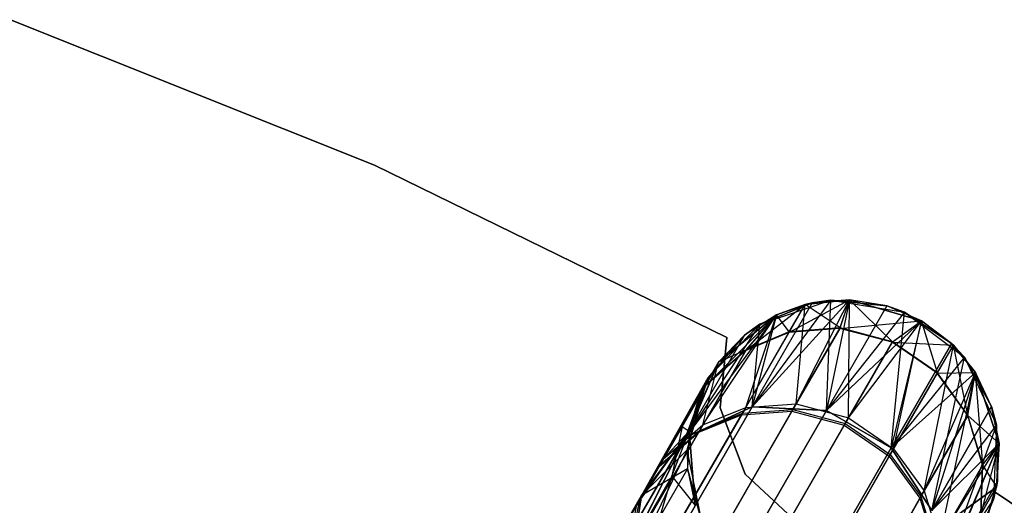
# Model space of a CAD drawing. Extents: x 0.3 to 7.1, y -3.38 to 3.38.
# Tile 572 of 604: x 4.82 to 5.45, y 2.83 to 3.14. Entities that reach past the tile are written whole.
import ezdxf

# ---------------------------------------------------------------- set-up
doc = ezdxf.new("R2010")
doc.units = 0
doc.header["$LTSCALE"] = 2.54
doc.layers.get('0').update_dxf_attribs({"linetype": 'CONTINUOUS'})

# ---------------------------------------------------------------- blocks, each defined once
blk = doc.blocks.new('SINGLES_AVVSTL_STL')
at = {"color": 0}
for p, q in [((5.04634, 3.04406, 1.7), (4.81336, 3.13705, 1.7)), ((4.81336, 3.13705, 1.9), (5.04634, 3.04406, 1.9)), ((4.81336, 3.13705, 1.9), (5.04634, 3.04406, 1.9)), ((5.04634, 3.04406, 1.7), (4.81336, 3.13705, 1.7)), ((5.27166, 2.93379, 1.7), (5.04634, 3.04406, 1.7)), ((5.04634, 3.04406, 1.7), (5.04634, 3.04406, 1.9)), ((5.04634, 3.04406, 1.9), (5.27166, 2.93379, 1.9)), ((5.04634, 3.04406, 1.7), (5.04634, 3.04406, 1.9)), ((5.04634, 3.04406, 1.9), (5.27166, 2.93379, 1.9)), ((5.27166, 2.93379, 1.7), (5.04634, 3.04406, 1.7)), ((5.28382, 2.88906, 52.55134), (5.3218, 2.95484, 51.88278)), ((5.28382, 2.88906, 52.55134), (5.3218, 2.95484, 51.88278)), ((5.28394, 2.92553, 57.22174), (5.3218, 2.95484, 57.56742)), ((5.28394, 2.92553, 57.22174), (5.3218, 2.95484, 57.56742)), ((5.35033, 2.9578, 23.18265), (5.28797, 2.88948, 22.50739)), ((5.35033, 2.9578, 23.18265), (5.28797, 2.88948, 22.50739)), ((5.33825, 2.95756, 17.50622), (5.28797, 2.88948, 18.18148)), ((5.33825, 2.95756, 17.50622), (5.28797, 2.88948, 18.18148)), ((5.3263, 2.95586, 17.50622), (5.28797, 2.88948, 18.18148)), ((5.3263, 2.95586, 17.50622), (5.28797, 2.88948, 18.18148)), ((5.3263, 2.95586, 23.18265), (5.28797, 2.88948, 22.50739)), ((5.3263, 2.95586, 23.18265), (5.28797, 2.88948, 22.50739)), ((5.29285, 2.9424, 1.70622), (5.33825, 2.95756, 1.70622)), ((5.29285, 2.9424, 1.70622), (5.33825, 2.95756, 1.70622)), ((5.3263, 2.95586, 17.50622), (5.29285, 2.9424, 17.50622)), ((5.29285, 2.9424, 1.70622), (5.3263, 2.95586, 17.50622)), ((5.3263, 2.95586, 17.50622), (5.29285, 2.9424, 17.50622)), ((5.29285, 2.9424, 1.70622), (5.3263, 2.95586, 17.50622)), ((5.3263, 2.95586, 23.18265), (5.30343, 2.94823, 51.88278)), ((5.3263, 2.95586, 23.18265), (5.30343, 2.94823, 51.88278)), ((5.3263, 2.95586, 23.18265), (5.30343, 2.94823, 23.18265)), ((5.3263, 2.95586, 23.18265), (5.30343, 2.94823, 23.18265)), ((5.30343, 2.94823, 51.88278), (5.3218, 2.95484, 51.88278)), ((5.30343, 2.94823, 51.88278), (5.3218, 2.95484, 51.88278)), ((5.3218, 2.95484, 58.76742), (5.30343, 2.94823, 58.76742)), ((5.3218, 2.95484, 57.56742), (5.30343, 2.94823, 57.56742)), ((5.3218, 2.95484, 58.76742), (5.30343, 2.94823, 58.76742)), ((5.3218, 2.95484, 57.56742), (5.30343, 2.94823, 57.56742)), ((5.31151, 2.93701, 57.21897), (5.35033, 2.9578, 57.56742)), ((5.31151, 2.93701, 57.21897), (5.35033, 2.9578, 57.56742)), ((5.31151, 2.93701, 57.21897), (5.3218, 2.95484, 57.56742)), ((5.31151, 2.93701, 57.21897), (5.3218, 2.95484, 57.56742)), ((5.31167, 2.9373, 59.11307), (5.3218, 2.95484, 58.76742)), ((5.31167, 2.9373, 59.11307), (5.3218, 2.95484, 58.76742)), ((5.31618, 2.89137, 52.55548), (5.35033, 2.9578, 51.88278)), ((5.31618, 2.89137, 52.55548), (5.35033, 2.9578, 51.88278)), ((5.31618, 2.89137, 52.55548), (5.3218, 2.95484, 51.88278)), ((5.31618, 2.89137, 52.55548), (5.3218, 2.95484, 51.88278)), ((5.35033, 2.9578, 23.18265), (5.3218, 2.95484, 51.88278)), ((5.3218, 2.95484, 51.88278), (5.35033, 2.9578, 51.88278)), ((5.35033, 2.9578, 23.18265), (5.3218, 2.95484, 51.88278)), ((5.3218, 2.95484, 51.88278), (5.35033, 2.9578, 51.88278)), ((5.35033, 2.9578, 58.76742), (5.3218, 2.95484, 58.76742)), ((5.35033, 2.9578, 57.56742), (5.3218, 2.95484, 57.56742)), ((5.35033, 2.9578, 58.76742), (5.3218, 2.95484, 58.76742)), ((5.35033, 2.9578, 57.56742), (5.3218, 2.95484, 57.56742)), ((5.3263, 2.95586, 23.18265), (5.3218, 2.95484, 51.88278)), ((5.3263, 2.95586, 23.18265), (5.3218, 2.95484, 51.88278)), ((5.3442, 2.93991, 59.11521), (5.3218, 2.95484, 58.76742)), ((5.3442, 2.93991, 59.11521), (5.3218, 2.95484, 58.76742)), ((5.3218, 2.95484, 57.56742), (5.3218, 2.95484, 58.76742)), ((5.3218, 2.95484, 57.56742), (5.3218, 2.95484, 58.76742)), ((5.35033, 2.9578, 23.18265), (5.3263, 2.95586, 23.18265)), ((5.35033, 2.9578, 23.18265), (5.3263, 2.95586, 23.18265)), ((5.33825, 2.95756, 17.50622), (5.3263, 2.95586, 17.50622)), ((5.3263, 2.95586, 17.50622), (5.33825, 2.95756, 1.70622)), ((5.3263, 2.95586, 17.50622), (5.33825, 2.95756, 1.70622)), ((5.33825, 2.95756, 17.50622), (5.3263, 2.95586, 17.50622)), ((5.35033, 2.9578, 23.18265), (5.33551, 2.88706, 22.5024)), ((5.35033, 2.9578, 23.18265), (5.33551, 2.88706, 22.5024)), ((5.33551, 2.88706, 18.18647), (5.33825, 2.95756, 17.50622)), ((5.33551, 2.88706, 18.18647), (5.33825, 2.95756, 17.50622)), ((5.33825, 2.95756, 1.70622), (5.38549, 2.94988, 1.70622)), ((5.37412, 2.95394, 17.50622), (5.33825, 2.95756, 17.50622)), ((5.33825, 2.95756, 1.70622), (5.37412, 2.95394, 17.50622)), ((5.33825, 2.95756, 1.70622), (5.38549, 2.94988, 1.70622)), ((5.33825, 2.95756, 17.50622), (5.33825, 2.95756, 1.70622)), ((5.33825, 2.95756, 17.50622), (5.33825, 2.95756, 1.70622)), ((5.37412, 2.95394, 17.50622), (5.33825, 2.95756, 17.50622)), ((5.33825, 2.95756, 1.70622), (5.37412, 2.95394, 17.50622)), ((5.34404, 2.93962, 57.21682), (5.35033, 2.9578, 57.56742)), ((5.34404, 2.93962, 57.21682), (5.35033, 2.9578, 57.56742)), ((5.3442, 2.93991, 59.11521), (5.35033, 2.9578, 58.76742)), ((5.3442, 2.93991, 59.11521), (5.35033, 2.9578, 58.76742)), ((5.34963, 2.88241, 52.55752), (5.35033, 2.9578, 51.88278)), ((5.34963, 2.88241, 52.55752), (5.35033, 2.9578, 51.88278)), ((5.35033, 2.9578, 51.88278), (5.35033, 2.9578, 23.18265)), ((5.3963, 2.94449, 23.18265), (5.35033, 2.9578, 51.88278)), ((5.35033, 2.9578, 51.88278), (5.3963, 2.94449, 51.88278)), ((5.3963, 2.94449, 23.18265), (5.35033, 2.9578, 51.88278)), ((5.37412, 2.95394, 23.18265), (5.35033, 2.9578, 51.88278)), ((5.37412, 2.95394, 23.18265), (5.35033, 2.9578, 51.88278)), ((5.37412, 2.95394, 23.18265), (5.35033, 2.9578, 23.18265)), ((5.35033, 2.9578, 51.88278), (5.35033, 2.9578, 23.18265)), ((5.37412, 2.95394, 23.18265), (5.35033, 2.9578, 23.18265)), ((5.35033, 2.9578, 51.88278), (5.3963, 2.94449, 51.88278)), ((5.37774, 2.93109, 59.11627), (5.35033, 2.9578, 58.76742)), ((5.37774, 2.93109, 59.11627), (5.35033, 2.9578, 58.76742)), ((5.3963, 2.94449, 58.76742), (5.35033, 2.9578, 58.76742)), ((5.3963, 2.94449, 58.76742), (5.35033, 2.9578, 58.76742)), ((5.3963, 2.94449, 57.56742), (5.35033, 2.9578, 57.56742)), ((5.35033, 2.9578, 57.56742), (5.35033, 2.9578, 58.76742)), ((5.35033, 2.9578, 57.56742), (5.35033, 2.9578, 58.76742)), ((5.3963, 2.94449, 57.56742), (5.35033, 2.9578, 57.56742)), ((5.30343, 2.94823, 23.18265), (5.24523, 2.86983, 22.51622)), ((5.30343, 2.94823, 23.18265), (5.24523, 2.86983, 22.51622)), ((5.25648, 2.87796, 52.54603), (5.30343, 2.94823, 51.88278)), ((5.25648, 2.87796, 52.54603), (5.30343, 2.94823, 51.88278)), ((5.25824, 2.90303, 57.22551), (5.30343, 2.94823, 57.56742)), ((5.25824, 2.90303, 57.22551), (5.30343, 2.94823, 57.56742)), ((5.30343, 2.94823, 23.18265), (5.26635, 2.91796, 51.88278)), ((5.26635, 2.91796, 51.88278), (5.30343, 2.94823, 51.88278)), ((5.30343, 2.94823, 23.18265), (5.26635, 2.91796, 51.88278)), ((5.26635, 2.91796, 51.88278), (5.30343, 2.94823, 51.88278)), ((5.30343, 2.94823, 58.76742), (5.26635, 2.91796, 58.76742)), ((5.30343, 2.94823, 57.56742), (5.26635, 2.91796, 57.56742)), ((5.30343, 2.94823, 58.76742), (5.26635, 2.91796, 58.76742)), ((5.30343, 2.94823, 57.56742), (5.26635, 2.91796, 57.56742)), ((5.30343, 2.94823, 23.18265), (5.28305, 2.93534, 23.18265)), ((5.30343, 2.94823, 23.18265), (5.28305, 2.93534, 23.18265)), ((5.28382, 2.88906, 52.55134), (5.30343, 2.94823, 51.88278)), ((5.28382, 2.88906, 52.55134), (5.30343, 2.94823, 51.88278)), ((5.28394, 2.92553, 57.22174), (5.30343, 2.94823, 57.56742)), ((5.28394, 2.92553, 57.22174), (5.30343, 2.94823, 57.56742)), ((5.28411, 2.92581, 59.11033), (5.30343, 2.94823, 58.76742)), ((5.28411, 2.92581, 59.11033), (5.30343, 2.94823, 58.76742)), ((5.30343, 2.94823, 23.18265), (5.28797, 2.88948, 22.50739)), ((5.30343, 2.94823, 23.18265), (5.28797, 2.88948, 22.50739)), ((5.30343, 2.94823, 23.18265), (5.30343, 2.94823, 51.88278)), ((5.30343, 2.94823, 23.18265), (5.30343, 2.94823, 51.88278)), ((5.31167, 2.9373, 59.11307), (5.30343, 2.94823, 58.76742)), ((5.31167, 2.9373, 59.11307), (5.30343, 2.94823, 58.76742)), ((5.30343, 2.94823, 57.56742), (5.30343, 2.94823, 58.76742)), ((5.30343, 2.94823, 57.56742), (5.30343, 2.94823, 58.76742)), ((5.37412, 2.95394, 17.50622), (5.33551, 2.88706, 18.18647)), ((5.37412, 2.95394, 17.50622), (5.33551, 2.88706, 18.18647)), ((5.37412, 2.95394, 23.18265), (5.33551, 2.88706, 22.5024)), ((5.37412, 2.95394, 23.18265), (5.33551, 2.88706, 22.5024)), ((5.38549, 2.94988, 17.50622), (5.33551, 2.88706, 18.18647)), ((5.38549, 2.94988, 17.50622), (5.33551, 2.88706, 18.18647)), ((5.38549, 2.94988, 17.50622), (5.37412, 2.95394, 17.50622)), ((5.37412, 2.95394, 17.50622), (5.38549, 2.94988, 1.70622)), ((5.37412, 2.95394, 17.50622), (5.38549, 2.94988, 1.70622)), ((5.38549, 2.94988, 17.50622), (5.37412, 2.95394, 17.50622)), ((5.3963, 2.94449, 23.18265), (5.37412, 2.95394, 23.18265)), ((5.3963, 2.94449, 23.18265), (5.37412, 2.95394, 23.18265)), ((5.37696, 2.86313, 18.18647), (5.38549, 2.94988, 17.50622)), ((5.37696, 2.86313, 18.18647), (5.38549, 2.94988, 17.50622)), ((5.38549, 2.94988, 1.70622), (5.42376, 2.92113, 1.70622)), ((5.41557, 2.93, 17.50622), (5.38549, 2.94988, 17.50622)), ((5.38549, 2.94988, 1.70622), (5.41557, 2.93, 17.50622)), ((5.38549, 2.94988, 1.70622), (5.42376, 2.92113, 1.70622)), ((5.38549, 2.94988, 17.50622), (5.38549, 2.94988, 1.70622)), ((5.38549, 2.94988, 17.50622), (5.38549, 2.94988, 1.70622)), ((5.41557, 2.93, 17.50622), (5.38549, 2.94988, 17.50622)), ((5.38549, 2.94988, 1.70622), (5.41557, 2.93, 17.50622)), ((5.29285, 2.9424, 17.50622), (5.24523, 2.86983, 18.17265)), ((5.29285, 2.9424, 17.50622), (5.24523, 2.86983, 18.17265)), ((5.2597, 2.90788, 1.70622), (5.29285, 2.9424, 1.70622)), ((5.2597, 2.90788, 1.70622), (5.29285, 2.9424, 1.70622)), ((5.29285, 2.9424, 17.50622), (5.28305, 2.93534, 17.50622)), ((5.28305, 2.93534, 17.50622), (5.29285, 2.9424, 1.70622)), ((5.28305, 2.93534, 17.50622), (5.29285, 2.9424, 1.70622)), ((5.29285, 2.9424, 17.50622), (5.28305, 2.93534, 17.50622)), ((5.28797, 2.88948, 18.18148), (5.29285, 2.9424, 17.50622)), ((5.28797, 2.88948, 18.18148), (5.29285, 2.9424, 17.50622)), ((5.29285, 2.9424, 17.50622), (5.29285, 2.9424, 1.70622)), ((5.29285, 2.9424, 17.50622), (5.29285, 2.9424, 1.70622)), ((5.3963, 2.94449, 23.18265), (5.33551, 2.88706, 22.5024)), ((5.3963, 2.94449, 23.18265), (5.33551, 2.88706, 22.5024)), ((5.34404, 2.93962, 57.21682), (5.3963, 2.94449, 57.56742)), ((5.34404, 2.93962, 57.21682), (5.3963, 2.94449, 57.56742)), ((5.34963, 2.88241, 52.55752), (5.3963, 2.94449, 51.88278)), ((5.34963, 2.88241, 52.55752), (5.3963, 2.94449, 51.88278)), ((5.3963, 2.94449, 23.18265), (5.37696, 2.86313, 22.5024)), ((5.3963, 2.94449, 23.18265), (5.37696, 2.86313, 22.5024)), ((5.37757, 2.93081, 57.21575), (5.3963, 2.94449, 57.56742)), ((5.37757, 2.93081, 57.21575), (5.3963, 2.94449, 57.56742)), ((5.37774, 2.93109, 59.11627), (5.3963, 2.94449, 58.76742)), ((5.37774, 2.93109, 59.11627), (5.3963, 2.94449, 58.76742)), ((5.37842, 2.86257, 52.55688), (5.3963, 2.94449, 51.88278)), ((5.37842, 2.86257, 52.55688), (5.3963, 2.94449, 51.88278)), ((5.41557, 2.93, 23.18265), (5.3963, 2.94449, 51.88278)), ((5.3963, 2.94449, 51.88278), (5.41671, 2.92889, 51.88278)), ((5.41557, 2.93, 23.18265), (5.3963, 2.94449, 51.88278)), ((5.41557, 2.93, 23.18265), (5.3963, 2.94449, 23.18265)), ((5.3963, 2.94449, 23.18265), (5.3963, 2.94449, 51.88278)), ((5.3963, 2.94449, 23.18265), (5.3963, 2.94449, 51.88278)), ((5.41557, 2.93, 23.18265), (5.3963, 2.94449, 23.18265)), ((5.3963, 2.94449, 51.88278), (5.41671, 2.92889, 51.88278)), ((5.4065, 2.91121, 59.11594), (5.3963, 2.94449, 58.76742)), ((5.4065, 2.91121, 59.11594), (5.3963, 2.94449, 58.76742)), ((5.41671, 2.92889, 58.76742), (5.3963, 2.94449, 58.76742)), ((5.3963, 2.94449, 57.56742), (5.3963, 2.94449, 58.76742)), ((5.41671, 2.92889, 57.56742), (5.3963, 2.94449, 57.56742)), ((5.3963, 2.94449, 57.56742), (5.3963, 2.94449, 58.76742)), ((5.41671, 2.92889, 58.76742), (5.3963, 2.94449, 58.76742)), ((5.41671, 2.92889, 57.56742), (5.3963, 2.94449, 57.56742)), ((5.31151, 2.93701, 57.21897), (5.28107, 2.8843, 56.87524)), ((5.31151, 2.93701, 57.21897), (5.28107, 2.8843, 56.87524)), ((5.28172, 2.88542, 59.4541), (5.31167, 2.9373, 59.11307)), ((5.28172, 2.88542, 59.4541), (5.31167, 2.9373, 59.11307)), ((5.31151, 2.93701, 57.21897), (5.28394, 2.92553, 57.22174)), ((5.31151, 2.93701, 57.21897), (5.28394, 2.92553, 57.22174)), ((5.31167, 2.9373, 59.11307), (5.28411, 2.92581, 59.11033)), ((5.31167, 2.9373, 59.11307), (5.28411, 2.92581, 59.11033)), ((5.34404, 2.93962, 57.21682), (5.31151, 2.93701, 57.21897)), ((5.34404, 2.93962, 57.21682), (5.31151, 2.93701, 57.21897)), ((5.3442, 2.93991, 59.11521), (5.31167, 2.9373, 59.11307)), ((5.3442, 2.93991, 59.11521), (5.31167, 2.9373, 59.11307)), ((5.34404, 2.93962, 57.21682), (5.31341, 2.88658, 56.87096)), ((5.34404, 2.93962, 57.21682), (5.31341, 2.88658, 56.87096)), ((5.31406, 2.88771, 59.45836), (5.3442, 2.93991, 59.11521)), ((5.31406, 2.88771, 59.45836), (5.3442, 2.93991, 59.11521)), ((5.37757, 2.93081, 57.21575), (5.34404, 2.93962, 57.21682)), ((5.37757, 2.93081, 57.21575), (5.34404, 2.93962, 57.21682)), ((5.37774, 2.93109, 59.11627), (5.3442, 2.93991, 59.11521)), ((5.37774, 2.93109, 59.11627), (5.3442, 2.93991, 59.11521)), ((5.28305, 2.93534, 17.50622), (5.24523, 2.86983, 18.17265)), ((5.28305, 2.93534, 17.50622), (5.24523, 2.86983, 18.17265)), ((5.28305, 2.93534, 23.18265), (5.24523, 2.86983, 22.51622)), ((5.28305, 2.93534, 23.18265), (5.24523, 2.86983, 22.51622)), ((5.28305, 2.93534, 17.50622), (5.2597, 2.90788, 17.50622)), ((5.28305, 2.93534, 17.50622), (5.2597, 2.90788, 17.50622)), ((5.28305, 2.93534, 17.50622), (5.2597, 2.90788, 1.70622)), ((5.28305, 2.93534, 17.50622), (5.2597, 2.90788, 1.70622)), ((5.28305, 2.93534, 23.18265), (5.26635, 2.91796, 51.88278)), ((5.28305, 2.93534, 23.18265), (5.26635, 2.91796, 51.88278)), ((5.28305, 2.93534, 23.18265), (5.26635, 2.91796, 23.18265)), ((5.28305, 2.93534, 23.18265), (5.26635, 2.91796, 23.18265)), ((5.26745, 2.88872, 1.9), (5.27166, 2.93379, 1.9)), ((5.27166, 2.93379, 1.7), (5.26745, 2.88872, 1.7)), ((5.27166, 2.93379, 1.7), (5.26745, 2.88872, 1.7)), ((5.26745, 2.88872, 1.9), (5.27166, 2.93379, 1.9)), ((5.27166, 2.93379, 1.9), (5.27166, 2.93379, 1.7)), ((5.27166, 2.93379, 1.9), (5.27166, 2.93379, 1.7)), ((5.37757, 2.93081, 57.21575), (5.34686, 2.8776, 56.86884)), ((5.37757, 2.93081, 57.21575), (5.34686, 2.8776, 56.86884)), ((5.34751, 2.87874, 59.46046), (5.37774, 2.93109, 59.11627)), ((5.34751, 2.87874, 59.46046), (5.37774, 2.93109, 59.11627)), ((5.41557, 2.93, 17.50622), (5.37696, 2.86313, 18.18647)), ((5.41557, 2.93, 17.50622), (5.37696, 2.86313, 18.18647)), ((5.41557, 2.93, 23.18265), (5.37696, 2.86313, 22.5024)), ((5.41557, 2.93, 23.18265), (5.37696, 2.86313, 22.5024)), ((5.40634, 2.91092, 57.21608), (5.37757, 2.93081, 57.21575)), ((5.37757, 2.93081, 57.21575), (5.41671, 2.92889, 57.56742)), ((5.37757, 2.93081, 57.21575), (5.41671, 2.92889, 57.56742)), ((5.40634, 2.91092, 57.21608), (5.37757, 2.93081, 57.21575)), ((5.4065, 2.91121, 59.11594), (5.37774, 2.93109, 59.11627)), ((5.4065, 2.91121, 59.11594), (5.37774, 2.93109, 59.11627)), ((5.42376, 2.92113, 17.50622), (5.41557, 2.93, 17.50622)), ((5.41557, 2.93, 17.50622), (5.42376, 2.92113, 1.70622)), ((5.41557, 2.93, 17.50622), (5.42376, 2.92113, 1.70622)), ((5.42376, 2.92113, 17.50622), (5.41557, 2.93, 17.50622)), ((5.43082, 2.91133, 23.18265), (5.41557, 2.93, 23.18265)), ((5.41557, 2.93, 23.18265), (5.41671, 2.92889, 51.88278)), ((5.41557, 2.93, 23.18265), (5.41671, 2.92889, 51.88278)), ((5.43082, 2.91133, 23.18265), (5.41557, 2.93, 23.18265)), ((5.28394, 2.92553, 57.22174), (5.25375, 2.87323, 56.88074)), ((5.28394, 2.92553, 57.22174), (5.25375, 2.87323, 56.88074)), ((5.25439, 2.87435, 59.44865), (5.28411, 2.92581, 59.11033)), ((5.25439, 2.87435, 59.44865), (5.28411, 2.92581, 59.11033)), ((5.28394, 2.92553, 57.22174), (5.25824, 2.90303, 57.22551)), ((5.28394, 2.92553, 57.22174), (5.25824, 2.90303, 57.22551)), ((5.28411, 2.92581, 59.11033), (5.25841, 2.90331, 59.10659)), ((5.28411, 2.92581, 59.11033), (5.25841, 2.90331, 59.10659)), ((5.28411, 2.92581, 59.11033), (5.26635, 2.91796, 58.76742)), ((5.28411, 2.92581, 59.11033), (5.26635, 2.91796, 58.76742)), ((5.37842, 2.86257, 52.55688), (5.41671, 2.92889, 51.88278)), ((5.37842, 2.86257, 52.55688), (5.41671, 2.92889, 51.88278)), ((5.39807, 2.83569, 52.55382), (5.41671, 2.92889, 51.88278)), ((5.39807, 2.83569, 52.55382), (5.41671, 2.92889, 51.88278)), ((5.40634, 2.91092, 57.21608), (5.41671, 2.92889, 57.56742)), ((5.40634, 2.91092, 57.21608), (5.41671, 2.92889, 57.56742)), ((5.4065, 2.91121, 59.11594), (5.41671, 2.92889, 58.76742)), ((5.4065, 2.91121, 59.11594), (5.41671, 2.92889, 58.76742)), ((5.43082, 2.91133, 23.18265), (5.41671, 2.92889, 51.88278)), ((5.41671, 2.92889, 51.88278), (5.43082, 2.91133, 51.88278)), ((5.43082, 2.91133, 23.18265), (5.41671, 2.92889, 51.88278)), ((5.41671, 2.92889, 51.88278), (5.43082, 2.91133, 51.88278)), ((5.42602, 2.88411, 59.11436), (5.41671, 2.92889, 58.76742)), ((5.42602, 2.88411, 59.11436), (5.41671, 2.92889, 58.76742)), ((5.43082, 2.91133, 58.76742), (5.41671, 2.92889, 58.76742)), ((5.43082, 2.91133, 57.56742), (5.41671, 2.92889, 57.56742)), ((5.41671, 2.92889, 57.56742), (5.41671, 2.92889, 58.76742)), ((5.43082, 2.91133, 58.76742), (5.41671, 2.92889, 58.76742)), ((5.41671, 2.92889, 57.56742), (5.41671, 2.92889, 58.76742)), ((5.43082, 2.91133, 57.56742), (5.41671, 2.92889, 57.56742)), ((5.26635, 2.91796, 23.18265), (5.21708, 2.83261, 22.52687)), ((5.26635, 2.91796, 23.18265), (5.21708, 2.83261, 22.52687)), ((5.23108, 2.85597, 52.53879), (5.26635, 2.91796, 51.88278)), ((5.23108, 2.85597, 52.53879), (5.26635, 2.91796, 51.88278)), ((5.24309, 2.87678, 57.22904), (5.26635, 2.91796, 57.56742)), ((5.24309, 2.87678, 57.22904), (5.26635, 2.91796, 57.56742)), ((5.26635, 2.91796, 23.18265), (5.24523, 2.86983, 22.51622)), ((5.26635, 2.91796, 23.18265), (5.24523, 2.86983, 22.51622)), ((5.26635, 2.91796, 23.18265), (5.24759, 2.87393, 51.88278)), ((5.24759, 2.87393, 51.88278), (5.26635, 2.91796, 51.88278)), ((5.26635, 2.91796, 23.18265), (5.24759, 2.87393, 51.88278)), ((5.24759, 2.87393, 51.88278), (5.26635, 2.91796, 51.88278)), ((5.26635, 2.91796, 58.76742), (5.24759, 2.87393, 58.76742)), ((5.26635, 2.91796, 57.56742), (5.24759, 2.87393, 57.56742)), ((5.26635, 2.91796, 58.76742), (5.24759, 2.87393, 58.76742)), ((5.26635, 2.91796, 57.56742), (5.24759, 2.87393, 57.56742)), ((5.25648, 2.87796, 52.54603), (5.26635, 2.91796, 51.88278)), ((5.25648, 2.87796, 52.54603), (5.26635, 2.91796, 51.88278)), ((5.25824, 2.90303, 57.22551), (5.26635, 2.91796, 57.56742)), ((5.25824, 2.90303, 57.22551), (5.26635, 2.91796, 57.56742)), ((5.25841, 2.90331, 59.10659), (5.26635, 2.91796, 58.76742)), ((5.25841, 2.90331, 59.10659), (5.26635, 2.91796, 58.76742)), ((5.26635, 2.91796, 23.18265), (5.26635, 2.91796, 51.88278)), ((5.26635, 2.91796, 23.18265), (5.26635, 2.91796, 51.88278)), ((5.26635, 2.91796, 57.56742), (5.26635, 2.91796, 58.76742)), ((5.26635, 2.91796, 57.56742), (5.26635, 2.91796, 58.76742)), ((5.42376, 2.92113, 17.50622), (5.37696, 2.86313, 18.18647)), ((5.42376, 2.92113, 17.50622), (5.37696, 2.86313, 18.18647)), ((5.40282, 2.82316, 18.18148), (5.42376, 2.92113, 17.50622)), ((5.40282, 2.82316, 18.18148), (5.42376, 2.92113, 17.50622)), ((5.42376, 2.92113, 1.70622), (5.44428, 2.87789, 1.70622)), ((5.44115, 2.88955, 17.50622), (5.42376, 2.92113, 17.50622)), ((5.42376, 2.92113, 1.70622), (5.44115, 2.88955, 17.50622)), ((5.42376, 2.92113, 1.70622), (5.44428, 2.87789, 1.70622)), ((5.42376, 2.92113, 17.50622), (5.42376, 2.92113, 1.70622)), ((5.42376, 2.92113, 17.50622), (5.42376, 2.92113, 1.70622)), ((5.44115, 2.88955, 17.50622), (5.42376, 2.92113, 17.50622)), ((5.42376, 2.92113, 1.70622), (5.44115, 2.88955, 17.50622)), ((5.40634, 2.91092, 57.21608), (5.37565, 2.85777, 56.8695)), ((5.40634, 2.91092, 57.21608), (5.37565, 2.85777, 56.8695)), ((5.3763, 2.8589, 59.4598), (5.4065, 2.91121, 59.11594)), ((5.3763, 2.8589, 59.4598), (5.4065, 2.91121, 59.11594)), ((5.43082, 2.91133, 23.18265), (5.37696, 2.86313, 22.5024)), ((5.43082, 2.91133, 23.18265), (5.37696, 2.86313, 22.5024)), ((5.39807, 2.83569, 52.55382), (5.43082, 2.91133, 51.88278)), ((5.39807, 2.83569, 52.55382), (5.43082, 2.91133, 51.88278)), ((5.43082, 2.91133, 23.18265), (5.40282, 2.82316, 22.50739)), ((5.43082, 2.91133, 23.18265), (5.40282, 2.82316, 22.50739)), ((5.40634, 2.91092, 57.21608), (5.43082, 2.91133, 57.56742)), ((5.40634, 2.91092, 57.21608), (5.43082, 2.91133, 57.56742)), ((5.42585, 2.88382, 57.21768), (5.40634, 2.91092, 57.21608)), ((5.42585, 2.88382, 57.21768), (5.40634, 2.91092, 57.21608)), ((5.42602, 2.88411, 59.11436), (5.4065, 2.91121, 59.11594)), ((5.42602, 2.88411, 59.11436), (5.4065, 2.91121, 59.11594)), ((5.40775, 2.80433, 52.54873), (5.43082, 2.91133, 51.88278)), ((5.40775, 2.80433, 52.54873), (5.43082, 2.91133, 51.88278)), ((5.42585, 2.88382, 57.21768), (5.43082, 2.91133, 57.56742)), ((5.42585, 2.88382, 57.21768), (5.43082, 2.91133, 57.56742)), ((5.42602, 2.88411, 59.11436), (5.43082, 2.91133, 58.76742)), ((5.42602, 2.88411, 59.11436), (5.43082, 2.91133, 58.76742)), ((5.44115, 2.88955, 23.18265), (5.43082, 2.91133, 51.88278)), ((5.43082, 2.91133, 51.88278), (5.44597, 2.86593, 51.88278)), ((5.44115, 2.88955, 23.18265), (5.43082, 2.91133, 51.88278)), ((5.44115, 2.88955, 23.18265), (5.43082, 2.91133, 23.18265)), ((5.43082, 2.91133, 23.18265), (5.43082, 2.91133, 51.88278)), ((5.43082, 2.91133, 23.18265), (5.43082, 2.91133, 51.88278)), ((5.44115, 2.88955, 23.18265), (5.43082, 2.91133, 23.18265)), ((5.43082, 2.91133, 51.88278), (5.44597, 2.86593, 51.88278)), ((5.43549, 2.85238, 59.11172), (5.43082, 2.91133, 58.76742)), ((5.43549, 2.85238, 59.11172), (5.43082, 2.91133, 58.76742)), ((5.44597, 2.86593, 58.76742), (5.43082, 2.91133, 58.76742)), ((5.44597, 2.86593, 57.56742), (5.43082, 2.91133, 57.56742)), ((5.43082, 2.91133, 57.56742), (5.43082, 2.91133, 58.76742)), ((5.44597, 2.86593, 58.76742), (5.43082, 2.91133, 58.76742)), ((5.43082, 2.91133, 57.56742), (5.43082, 2.91133, 58.76742)), ((5.44597, 2.86593, 57.56742), (5.43082, 2.91133, 57.56742)), ((5.2597, 2.90788, 17.50622), (5.21708, 2.83261, 18.162)), ((5.2597, 2.90788, 17.50622), (5.21708, 2.83261, 18.162)), ((5.24523, 2.86983, 18.17265), (5.2597, 2.90788, 17.50622)), ((5.24523, 2.86983, 18.17265), (5.2597, 2.90788, 17.50622)), ((5.24638, 2.86191, 1.70622), (5.2597, 2.90788, 1.70622)), ((5.24638, 2.86191, 1.70622), (5.2597, 2.90788, 1.70622)), ((5.2597, 2.90788, 17.50622), (5.2543, 2.89708, 17.50622)), ((5.2543, 2.89708, 17.50622), (5.2597, 2.90788, 1.70622)), ((5.2597, 2.90788, 17.50622), (5.2543, 2.89708, 17.50622)), ((5.2543, 2.89708, 17.50622), (5.2597, 2.90788, 1.70622)), ((5.2597, 2.90788, 17.50622), (5.2597, 2.90788, 1.70622)), ((5.2597, 2.90788, 17.50622), (5.2597, 2.90788, 1.70622)), ((5.25841, 2.90331, 59.10659), (5.21416, 2.82667, 59.43426)), ((5.25841, 2.90331, 59.10659), (5.21416, 2.82667, 59.43426)), ((5.25824, 2.90303, 57.22551), (5.22838, 2.8513, 56.88823)), ((5.25824, 2.90303, 57.22551), (5.22838, 2.8513, 56.88823)), ((5.22902, 2.8524, 59.44122), (5.25841, 2.90331, 59.10659)), ((5.22902, 2.8524, 59.44122), (5.25841, 2.90331, 59.10659)), ((5.25824, 2.90303, 57.22551), (5.24309, 2.87678, 57.22904)), ((5.25824, 2.90303, 57.22551), (5.24309, 2.87678, 57.22904)), ((5.25841, 2.90331, 59.10659), (5.24759, 2.87393, 58.76742)), ((5.25841, 2.90331, 59.10659), (5.24759, 2.87393, 58.76742)), ((5.2543, 2.89708, 17.50622), (5.21708, 2.83261, 18.162)), ((5.2543, 2.89708, 17.50622), (5.21708, 2.83261, 18.162)), ((5.2543, 2.89708, 23.18265), (5.21708, 2.83261, 22.52687)), ((5.2543, 2.89708, 23.18265), (5.21708, 2.83261, 22.52687)), ((5.2543, 2.89708, 17.50622), (5.24638, 2.86191, 17.50622)), ((5.2543, 2.89708, 17.50622), (5.24638, 2.86191, 17.50622)), ((5.2543, 2.89708, 17.50622), (5.24638, 2.86191, 1.70622)), ((5.2543, 2.89708, 17.50622), (5.24638, 2.86191, 1.70622)), ((5.2543, 2.89708, 23.18265), (5.24759, 2.87393, 51.88278)), ((5.2543, 2.89708, 23.18265), (5.24759, 2.87393, 51.88278)), ((5.2543, 2.89708, 23.18265), (5.24759, 2.87393, 23.18265)), ((5.2543, 2.89708, 23.18265), (5.24759, 2.87393, 23.18265)), ((5.17493, 2.69369, 18.82238), (5.28797, 2.88948, 18.18148)), ((5.17493, 2.69369, 18.82238), (5.28797, 2.88948, 18.18148)), ((5.28797, 2.88948, 22.50739), (5.17493, 2.69369, 21.86649)), ((5.28797, 2.88948, 22.50739), (5.17493, 2.69369, 21.86649)), ((5.22164, 2.68983, 18.83209), (5.33551, 2.88706, 18.18647)), ((5.22164, 2.68983, 18.83209), (5.33551, 2.88706, 18.18647)), ((5.33551, 2.88706, 22.5024), (5.22164, 2.68983, 21.85677)), ((5.33551, 2.88706, 22.5024), (5.22164, 2.68983, 21.85677)), ((5.2319, 2.79913, 59.78992), (5.28172, 2.88542, 59.4541)), ((5.2319, 2.79913, 59.78992), (5.28172, 2.88542, 59.4541)), ((5.28382, 2.88906, 52.55134), (5.23502, 2.80454, 52.88779)), ((5.28382, 2.88906, 52.55134), (5.23502, 2.80454, 52.88779)), ((5.24523, 2.86983, 18.17265), (5.28797, 2.88948, 18.18148)), ((5.24523, 2.86983, 18.17265), (5.28797, 2.88948, 18.18148)), ((5.28797, 2.88948, 22.50739), (5.24523, 2.86983, 22.51622)), ((5.28797, 2.88948, 22.50739), (5.24523, 2.86983, 22.51622)), ((5.25439, 2.87435, 59.44865), (5.28172, 2.88542, 59.4541)), ((5.25439, 2.87435, 59.44865), (5.28172, 2.88542, 59.4541)), ((5.25648, 2.87796, 52.54603), (5.28382, 2.88906, 52.55134)), ((5.25648, 2.87796, 52.54603), (5.28382, 2.88906, 52.55134)), ((5.26296, 2.7992, 56.5332), (5.31341, 2.88658, 56.87096)), ((5.26296, 2.7992, 56.5332), (5.31341, 2.88658, 56.87096)), ((5.26393, 2.80088, 59.79626), (5.31406, 2.88771, 59.45836)), ((5.26393, 2.80088, 59.79626), (5.31406, 2.88771, 59.45836)), ((5.31618, 2.89137, 52.55548), (5.26707, 2.80632, 52.89401)), ((5.31618, 2.89137, 52.55548), (5.26707, 2.80632, 52.89401)), ((5.28354, 2.8464, 1.9), (5.26745, 2.88872, 1.9)), ((5.26745, 2.88872, 1.7), (5.28354, 2.8464, 1.7)), ((5.26745, 2.88872, 1.7), (5.28354, 2.8464, 1.7)), ((5.26745, 2.88872, 1.7), (5.26745, 2.88872, 1.9)), ((5.28354, 2.8464, 1.9), (5.26745, 2.88872, 1.9)), ((5.26745, 2.88872, 1.7), (5.26745, 2.88872, 1.9)), ((5.28107, 2.8843, 56.87524), (5.31341, 2.88658, 56.87096)), ((5.28107, 2.8843, 56.87524), (5.31341, 2.88658, 56.87096)), ((5.28172, 2.88542, 59.4541), (5.31406, 2.88771, 59.45836)), ((5.28172, 2.88542, 59.4541), (5.31406, 2.88771, 59.45836)), ((5.28382, 2.88906, 52.55134), (5.31618, 2.89137, 52.55548)), ((5.28382, 2.88906, 52.55134), (5.31618, 2.89137, 52.55548)), ((5.28797, 2.88948, 18.18148), (5.33551, 2.88706, 18.18647)), ((5.28797, 2.88948, 18.18148), (5.33551, 2.88706, 18.18647)), ((5.33551, 2.88706, 22.5024), (5.28797, 2.88948, 22.50739)), ((5.33551, 2.88706, 22.5024), (5.28797, 2.88948, 22.50739)), ((5.31341, 2.88658, 56.87096), (5.34686, 2.8776, 56.86884)), ((5.31341, 2.88658, 56.87096), (5.34686, 2.8776, 56.86884)), ((5.31406, 2.88771, 59.45836), (5.34751, 2.87874, 59.46046)), ((5.31406, 2.88771, 59.45836), (5.34751, 2.87874, 59.46046)), ((5.31618, 2.89137, 52.55548), (5.34963, 2.88241, 52.55752)), ((5.31618, 2.89137, 52.55548), (5.34963, 2.88241, 52.55752)), ((5.33551, 2.88706, 18.18647), (5.37696, 2.86313, 18.18647)), ((5.33551, 2.88706, 18.18647), (5.37696, 2.86313, 18.18647)), ((5.37696, 2.86313, 22.5024), (5.33551, 2.88706, 22.5024)), ((5.37696, 2.86313, 22.5024), (5.33551, 2.88706, 22.5024)), ((5.44115, 2.88955, 17.50622), (5.40282, 2.82316, 18.18148)), ((5.44115, 2.88955, 17.50622), (5.40282, 2.82316, 18.18148)), ((5.40282, 2.82316, 22.50739), (5.44115, 2.88955, 23.18265)), ((5.40282, 2.82316, 22.50739), (5.44115, 2.88955, 23.18265)), ((5.44428, 2.87789, 17.50622), (5.44115, 2.88955, 17.50622)), ((5.44115, 2.88955, 17.50622), (5.44428, 2.87789, 1.70622)), ((5.44115, 2.88955, 17.50622), (5.44428, 2.87789, 1.70622)), ((5.44428, 2.87789, 17.50622), (5.44115, 2.88955, 17.50622)), ((5.44597, 2.86593, 23.18265), (5.44115, 2.88955, 23.18265)), ((5.44115, 2.88955, 23.18265), (5.44597, 2.86593, 51.88278)), ((5.44115, 2.88955, 23.18265), (5.44597, 2.86593, 51.88278)), ((5.44597, 2.86593, 23.18265), (5.44115, 2.88955, 23.18265)), ((5.23094, 2.79746, 56.53958), (5.28107, 2.8843, 56.87524)), ((5.23094, 2.79746, 56.53958), (5.28107, 2.8843, 56.87524)), ((5.25375, 2.87323, 56.88074), (5.28107, 2.8843, 56.87524)), ((5.25375, 2.87323, 56.88074), (5.28107, 2.8843, 56.87524)), ((5.34963, 2.88241, 52.55752), (5.30038, 2.7971, 52.89709)), ((5.34963, 2.88241, 52.55752), (5.30038, 2.7971, 52.89709)), ((5.34963, 2.88241, 52.55752), (5.37842, 2.86257, 52.55688)), ((5.34963, 2.88241, 52.55752), (5.37842, 2.86257, 52.55688)), ((5.42585, 2.88382, 57.21768), (5.39531, 2.83091, 56.87267)), ((5.42585, 2.88382, 57.21768), (5.39531, 2.83091, 56.87267)), ((5.39596, 2.83204, 59.45665), (5.42602, 2.88411, 59.11436)), ((5.39596, 2.83204, 59.45665), (5.42602, 2.88411, 59.11436)), ((5.43533, 2.85209, 57.22032), (5.42585, 2.88382, 57.21768)), ((5.42585, 2.88382, 57.21768), (5.44597, 2.86593, 57.56742)), ((5.42585, 2.88382, 57.21768), (5.44597, 2.86593, 57.56742)), ((5.43533, 2.85209, 57.22032), (5.42585, 2.88382, 57.21768)), ((5.43549, 2.85238, 59.11172), (5.42602, 2.88411, 59.11436)), ((5.43549, 2.85238, 59.11172), (5.42602, 2.88411, 59.11436)), ((5.20401, 2.78708, 56.54774), (5.25375, 2.87323, 56.88074)), ((5.20401, 2.78708, 56.54774), (5.25375, 2.87323, 56.88074)), ((5.20497, 2.78874, 59.78181), (5.25439, 2.87435, 59.44865)), ((5.20497, 2.78874, 59.78181), (5.25439, 2.87435, 59.44865)), ((5.20788, 2.79546, 59.42719), (5.24759, 2.87393, 58.76742)), ((5.20788, 2.79546, 59.42719), (5.24759, 2.87393, 58.76742)), ((5.25648, 2.87796, 52.54603), (5.20806, 2.7941, 52.87981)), ((5.25648, 2.87796, 52.54603), (5.20806, 2.7941, 52.87981)), ((5.2099, 2.79895, 52.52513), (5.24759, 2.87393, 51.88278)), ((5.2099, 2.79895, 52.52513), (5.24759, 2.87393, 51.88278)), ((5.24309, 2.87678, 57.22904), (5.21353, 2.82558, 56.89525)), ((5.24309, 2.87678, 57.22904), (5.21353, 2.82558, 56.89525)), ((5.21416, 2.82667, 59.43426), (5.24759, 2.87393, 58.76742)), ((5.21416, 2.82667, 59.43426), (5.24759, 2.87393, 58.76742)), ((5.2162, 2.83021, 52.53201), (5.24759, 2.87393, 51.88278)), ((5.2162, 2.83021, 52.53201), (5.24759, 2.87393, 51.88278)), ((5.24759, 2.87393, 23.18265), (5.21708, 2.83261, 22.52687)), ((5.24759, 2.87393, 23.18265), (5.21708, 2.83261, 22.52687)), ((5.22838, 2.8513, 56.88823), (5.25375, 2.87323, 56.88074)), ((5.22838, 2.8513, 56.88823), (5.25375, 2.87323, 56.88074)), ((5.22902, 2.8524, 59.44122), (5.25439, 2.87435, 59.44865)), ((5.22902, 2.8524, 59.44122), (5.25439, 2.87435, 59.44865)), ((5.23108, 2.85597, 52.53879), (5.25648, 2.87796, 52.54603)), ((5.23108, 2.85597, 52.53879), (5.25648, 2.87796, 52.54603)), ((5.23108, 2.85597, 52.53879), (5.24759, 2.87393, 51.88278)), ((5.23108, 2.85597, 52.53879), (5.24759, 2.87393, 51.88278)), ((5.24309, 2.87678, 57.22904), (5.2365, 2.84503, 57.23264)), ((5.24309, 2.87678, 57.22904), (5.2365, 2.84503, 57.23264)), ((5.2365, 2.84503, 57.23264), (5.24759, 2.87393, 57.56742)), ((5.2365, 2.84503, 57.23264), (5.24759, 2.87393, 57.56742)), ((5.24309, 2.87678, 57.22904), (5.24759, 2.87393, 57.56742)), ((5.24309, 2.87678, 57.22904), (5.24759, 2.87393, 57.56742)), ((5.24759, 2.87393, 23.18265), (5.24662, 2.84984, 23.18265)), ((5.24759, 2.87393, 23.18265), (5.24662, 2.84984, 23.18265)), ((5.24759, 2.87393, 23.18265), (5.24759, 2.87393, 51.88278)), ((5.24759, 2.87393, 23.18265), (5.24759, 2.87393, 51.88278)), ((5.24759, 2.87393, 23.18265), (5.25144, 2.82622, 51.88278)), ((5.25144, 2.82622, 51.88278), (5.24759, 2.87393, 51.88278)), ((5.24759, 2.87393, 23.18265), (5.25144, 2.82622, 51.88278)), ((5.25144, 2.82622, 51.88278), (5.24759, 2.87393, 51.88278)), ((5.24759, 2.87393, 58.76742), (5.25144, 2.82622, 58.76742)), ((5.24759, 2.87393, 57.56742), (5.24759, 2.87393, 58.76742)), ((5.24759, 2.87393, 57.56742), (5.25144, 2.82622, 57.56742)), ((5.24759, 2.87393, 58.76742), (5.25144, 2.82622, 58.76742)), ((5.24759, 2.87393, 57.56742), (5.24759, 2.87393, 58.76742)), ((5.24759, 2.87393, 57.56742), (5.25144, 2.82622, 57.56742)), ((5.29625, 2.78996, 56.53007), (5.34686, 2.8776, 56.86884)), ((5.29625, 2.78996, 56.53007), (5.34686, 2.8776, 56.86884)), ((5.29723, 2.79164, 59.79938), (5.34751, 2.87874, 59.46046)), ((5.29723, 2.79164, 59.79938), (5.34751, 2.87874, 59.46046)), ((5.34686, 2.8776, 56.86884), (5.37565, 2.85777, 56.8695)), ((5.34686, 2.8776, 56.86884), (5.37565, 2.85777, 56.8695)), ((5.34751, 2.87874, 59.46046), (5.3763, 2.8589, 59.4598)), ((5.34751, 2.87874, 59.46046), (5.3763, 2.8589, 59.4598)), ((5.44428, 2.87789, 17.50622), (5.40282, 2.82316, 18.18148)), ((5.44428, 2.87789, 17.50622), (5.40282, 2.82316, 18.18148)), ((5.44428, 2.87789, 17.50622), (5.40718, 2.77632, 18.17265)), ((5.44428, 2.87789, 17.50622), (5.40718, 2.77632, 18.17265)), ((5.44428, 2.87789, 1.70622), (5.44235, 2.83006, 1.70622)), ((5.44428, 2.87789, 1.70622), (5.44235, 2.83006, 1.70622)), ((5.445, 2.84184, 17.50622), (5.44428, 2.87789, 17.50622)), ((5.44428, 2.87789, 1.70622), (5.445, 2.84184, 17.50622)), ((5.44428, 2.87789, 17.50622), (5.44428, 2.87789, 1.70622)), ((5.44428, 2.87789, 17.50622), (5.44428, 2.87789, 1.70622)), ((5.445, 2.84184, 17.50622), (5.44428, 2.87789, 17.50622)), ((5.44428, 2.87789, 1.70622), (5.445, 2.84184, 17.50622)), ((5.13367, 2.6766, 18.80517), (5.24523, 2.86983, 18.17265)), ((5.13367, 2.6766, 18.80517), (5.24523, 2.86983, 18.17265)), ((5.24523, 2.86983, 22.51622), (5.13367, 2.6766, 21.8837)), ((5.24523, 2.86983, 22.51622), (5.13367, 2.6766, 21.8837)), ((5.21708, 2.83261, 18.162), (5.24523, 2.86983, 18.17265)), ((5.21708, 2.83261, 18.162), (5.24523, 2.86983, 18.17265)), ((5.24523, 2.86983, 22.51622), (5.21708, 2.83261, 22.52687)), ((5.24523, 2.86983, 22.51622), (5.21708, 2.83261, 22.52687)), ((5.24638, 2.86191, 17.50622), (5.20997, 2.78635, 18.15197)), ((5.24638, 2.86191, 17.50622), (5.20997, 2.78635, 18.15197)), ((5.21708, 2.83261, 18.162), (5.24638, 2.86191, 17.50622)), ((5.21708, 2.83261, 18.162), (5.24638, 2.86191, 17.50622)), ((5.25595, 2.81501, 1.70622), (5.24638, 2.86191, 1.70622)), ((5.24638, 2.86191, 17.50622), (5.24662, 2.84984, 17.50622)), ((5.24638, 2.86191, 1.70622), (5.24638, 2.86191, 17.50622)), ((5.24638, 2.86191, 1.70622), (5.24638, 2.86191, 17.50622)), ((5.24638, 2.86191, 1.70622), (5.24662, 2.84984, 17.50622)), ((5.24638, 2.86191, 17.50622), (5.24662, 2.84984, 17.50622)), ((5.24638, 2.86191, 1.70622), (5.24662, 2.84984, 17.50622)), ((5.25595, 2.81501, 1.70622), (5.24638, 2.86191, 1.70622)), ((5.26309, 2.6659, 18.83209), (5.37696, 2.86313, 18.18647)), ((5.26309, 2.6659, 18.83209), (5.37696, 2.86313, 18.18647)), ((5.37696, 2.86313, 22.5024), (5.26309, 2.6659, 21.85677)), ((5.37696, 2.86313, 22.5024), (5.26309, 2.6659, 21.85677)), ((5.37842, 2.86257, 52.55688), (5.32922, 2.77734, 52.89613)), ((5.37842, 2.86257, 52.55688), (5.32922, 2.77734, 52.89613)), ((5.37696, 2.86313, 18.18647), (5.40282, 2.82316, 18.18148)), ((5.37696, 2.86313, 18.18647), (5.40282, 2.82316, 18.18148)), ((5.40282, 2.82316, 22.50739), (5.37696, 2.86313, 22.5024)), ((5.40282, 2.82316, 22.50739), (5.37696, 2.86313, 22.5024)), ((5.37842, 2.86257, 52.55688), (5.39807, 2.83569, 52.55382)), ((5.37842, 2.86257, 52.55688), (5.39807, 2.83569, 52.55382)), ((5.40282, 2.82316, 22.50739), (5.44597, 2.86593, 23.18265)), ((5.40282, 2.82316, 22.50739), (5.44597, 2.86593, 23.18265)), ((5.40689, 2.77343, 52.54254), (5.44597, 2.86593, 51.88278)), ((5.40689, 2.77343, 52.54254), (5.44597, 2.86593, 51.88278)), ((5.40718, 2.77632, 22.51622), (5.44597, 2.86593, 23.18265)), ((5.40718, 2.77632, 22.51622), (5.44597, 2.86593, 23.18265)), ((5.40775, 2.80433, 52.54873), (5.44597, 2.86593, 51.88278)), ((5.40775, 2.80433, 52.54873), (5.44597, 2.86593, 51.88278)), ((5.43438, 2.82103, 59.10852), (5.44597, 2.86593, 58.76742)), ((5.43438, 2.82103, 59.10852), (5.44597, 2.86593, 58.76742)), ((5.43533, 2.85209, 57.22032), (5.44597, 2.86593, 57.56742)), ((5.43533, 2.85209, 57.22032), (5.44597, 2.86593, 57.56742)), ((5.43549, 2.85238, 59.11172), (5.44597, 2.86593, 58.76742)), ((5.43549, 2.85238, 59.11172), (5.44597, 2.86593, 58.76742)), ((5.44597, 2.86593, 51.88278), (5.44437, 2.83834, 51.88278)), ((5.44597, 2.86593, 51.88278), (5.44437, 2.83834, 51.88278)), ((5.44437, 2.83834, 58.76742), (5.44597, 2.86593, 58.76742)), ((5.44437, 2.83834, 57.56742), (5.44597, 2.86593, 57.56742)), ((5.44437, 2.83834, 58.76742), (5.44597, 2.86593, 58.76742)), ((5.44437, 2.83834, 57.56742), (5.44597, 2.86593, 57.56742)), ((5.445, 2.84184, 23.18265), (5.44597, 2.86593, 51.88278)), ((5.445, 2.84184, 23.18265), (5.44597, 2.86593, 23.18265)), ((5.445, 2.84184, 23.18265), (5.44597, 2.86593, 51.88278)), ((5.445, 2.84184, 23.18265), (5.44597, 2.86593, 23.18265)), ((5.44597, 2.86593, 23.18265), (5.44597, 2.86593, 51.88278)), ((5.44597, 2.86593, 23.18265), (5.44597, 2.86593, 51.88278)), ((5.44597, 2.86593, 57.56742), (5.44597, 2.86593, 58.76742)), ((5.44597, 2.86593, 57.56742), (5.44597, 2.86593, 58.76742)), ((5.23108, 2.85597, 52.53879), (5.18319, 2.77303, 52.86893)), ((5.23108, 2.85597, 52.53879), (5.18319, 2.77303, 52.86893)), ((5.2162, 2.83021, 52.53201), (5.23108, 2.85597, 52.53879)), ((5.2162, 2.83021, 52.53201), (5.23108, 2.85597, 52.53879)), ((5.3251, 2.7702, 56.53104), (5.37565, 2.85777, 56.8695)), ((5.3251, 2.7702, 56.53104), (5.37565, 2.85777, 56.8695)), ((5.32607, 2.77189, 59.79841), (5.3763, 2.8589, 59.4598)), ((5.32607, 2.77189, 59.79841), (5.3763, 2.8589, 59.4598)), ((5.37565, 2.85777, 56.8695), (5.39531, 2.83091, 56.87267)), ((5.37565, 2.85777, 56.8695), (5.39531, 2.83091, 56.87267)), ((5.3763, 2.8589, 59.4598), (5.39596, 2.83204, 59.45665)), ((5.3763, 2.8589, 59.4598), (5.39596, 2.83204, 59.45665)), ((5.17918, 2.76609, 56.55886), (5.22838, 2.8513, 56.88823)), ((5.17918, 2.76609, 56.55886), (5.22838, 2.8513, 56.88823)), ((5.18013, 2.76773, 59.77075), (5.22902, 2.8524, 59.44122)), ((5.18013, 2.76773, 59.77075), (5.22902, 2.8524, 59.44122)), ((5.24662, 2.84984, 17.50622), (5.20997, 2.78635, 18.15197)), ((5.24662, 2.84984, 17.50622), (5.20997, 2.78635, 18.15197)), ((5.24662, 2.84984, 23.18265), (5.20997, 2.78635, 22.5369)), ((5.24662, 2.84984, 23.18265), (5.20997, 2.78635, 22.5369)), ((5.24662, 2.84984, 23.18265), (5.21708, 2.83261, 22.52687)), ((5.24662, 2.84984, 23.18265), (5.21708, 2.83261, 22.52687)), ((5.24662, 2.84984, 17.50622), (5.25595, 2.81501, 17.50622)), ((5.25595, 2.81501, 1.70622), (5.24662, 2.84984, 17.50622)), ((5.25595, 2.81501, 1.70622), (5.24662, 2.84984, 17.50622)), ((5.24662, 2.84984, 17.50622), (5.25595, 2.81501, 17.50622)), ((5.24662, 2.84984, 23.18265), (5.25144, 2.82622, 51.88278)), ((5.24662, 2.84984, 23.18265), (5.25144, 2.82622, 51.88278)), ((5.24662, 2.84984, 23.18265), (5.25144, 2.82622, 23.18265)), ((5.24662, 2.84984, 23.18265), (5.25144, 2.82622, 23.18265)), ((5.43533, 2.85209, 57.22032), (5.40501, 2.79958, 56.87794)), ((5.43533, 2.85209, 57.22032), (5.40501, 2.79958, 56.87794)), ((5.40566, 2.8007, 59.45143), (5.43549, 2.85238, 59.11172)), ((5.40566, 2.8007, 59.45143), (5.43549, 2.85238, 59.11172)), ((5.43422, 2.82075, 57.22356), (5.43533, 2.85209, 57.22032)), ((5.43422, 2.82075, 57.22356), (5.43533, 2.85209, 57.22032)), ((5.43438, 2.82103, 59.10852), (5.43549, 2.85238, 59.11172)), ((5.43438, 2.82103, 59.10852), (5.43549, 2.85238, 59.11172)), ((5.43533, 2.85209, 57.22032), (5.44437, 2.83834, 57.56742)), ((5.43533, 2.85209, 57.22032), (5.44437, 2.83834, 57.56742)), ((5.2365, 2.84503, 57.23264), (5.20726, 2.79438, 56.90238)), ((5.2365, 2.84503, 57.23264), (5.20726, 2.79438, 56.90238)), ((5.2365, 2.84503, 57.23264), (5.21191, 2.7615, 56.90856)), ((5.2365, 2.84503, 57.23264), (5.21191, 2.7615, 56.90856)), ((5.2365, 2.84503, 57.23264), (5.25144, 2.82622, 57.56742)), ((5.2365, 2.84503, 57.23264), (5.25144, 2.82622, 57.56742)), ((5.31665, 2.81553, 1.9), (5.28354, 2.8464, 1.9)), ((5.28354, 2.8464, 1.7), (5.31665, 2.81553, 1.7)), ((5.28354, 2.8464, 1.7), (5.31665, 2.81553, 1.7)), ((5.28354, 2.8464, 1.7), (5.28354, 2.8464, 1.9)), ((5.31665, 2.81553, 1.9), (5.28354, 2.8464, 1.9)), ((5.28354, 2.8464, 1.7), (5.28354, 2.8464, 1.9)), ((5.445, 2.84184, 17.50622), (5.40718, 2.77632, 18.17265)), ((5.445, 2.84184, 17.50622), (5.40718, 2.77632, 18.17265)), ((5.445, 2.84184, 23.18265), (5.40718, 2.77632, 22.51622)), ((5.445, 2.84184, 23.18265), (5.40718, 2.77632, 22.51622)), ((5.4383, 2.81869, 23.18265), (5.445, 2.84184, 23.18265)), ((5.4383, 2.81869, 23.18265), (5.445, 2.84184, 23.18265)), ((5.44235, 2.83006, 17.50622), (5.445, 2.84184, 17.50622)), ((5.445, 2.84184, 17.50622), (5.44235, 2.83006, 1.70622)), ((5.445, 2.84184, 17.50622), (5.44235, 2.83006, 1.70622)), ((5.44235, 2.83006, 17.50622), (5.445, 2.84184, 17.50622)), ((5.445, 2.84184, 23.18265), (5.44437, 2.83834, 51.88278)), ((5.445, 2.84184, 23.18265), (5.44437, 2.83834, 51.88278)), ((5.39807, 2.83569, 52.55382), (5.34908, 2.75085, 52.89152)), ((5.39807, 2.83569, 52.55382), (5.34908, 2.75085, 52.89152)), ((5.39807, 2.83569, 52.55382), (5.40775, 2.80433, 52.54873)), ((5.39807, 2.83569, 52.55382), (5.40775, 2.80433, 52.54873)), ((5.44152, 2.83604, 1.9), (5.40466, 2.80975, 1.9)), ((5.40466, 2.80975, 1.7), (5.44152, 2.83604, 1.7)), ((5.40466, 2.80975, 1.7), (5.44152, 2.83604, 1.7)), ((5.44152, 2.83604, 1.9), (5.40466, 2.80975, 1.9)), ((5.40689, 2.77343, 52.54254), (5.44437, 2.83834, 51.88278)), ((5.40689, 2.77343, 52.54254), (5.44437, 2.83834, 51.88278)), ((5.43422, 2.82075, 57.22356), (5.44437, 2.83834, 57.56742)), ((5.43422, 2.82075, 57.22356), (5.44437, 2.83834, 57.56742)), ((5.43438, 2.82103, 59.10852), (5.44437, 2.83834, 58.76742)), ((5.43438, 2.82103, 59.10852), (5.44437, 2.83834, 58.76742)), ((5.4383, 2.81869, 23.18265), (5.44437, 2.83834, 51.88278)), ((5.44437, 2.83834, 51.88278), (5.4383, 2.81869, 51.88278)), ((5.4383, 2.81869, 23.18265), (5.44437, 2.83834, 51.88278)), ((5.44437, 2.83834, 51.88278), (5.4383, 2.81869, 51.88278)), ((5.4383, 2.81869, 58.76742), (5.44437, 2.83834, 58.76742)), ((5.4383, 2.81869, 57.56742), (5.44437, 2.83834, 57.56742)), ((5.4383, 2.81869, 58.76742), (5.44437, 2.83834, 58.76742)), ((5.4383, 2.81869, 57.56742), (5.44437, 2.83834, 57.56742)), ((5.64998, 2.69667, 1.7), (5.44152, 2.83604, 1.7)), ((5.44152, 2.83604, 1.7), (5.44152, 2.83604, 1.9)), ((5.44152, 2.83604, 1.9), (5.64998, 2.69667, 1.9)), ((5.44152, 2.83604, 1.9), (5.64998, 2.69667, 1.9)), ((5.64998, 2.69667, 1.7), (5.44152, 2.83604, 1.7)), ((5.44152, 2.83604, 1.7), (5.44152, 2.83604, 1.9)), ((5.44437, 2.83834, 57.56742), (5.44437, 2.83834, 58.76742)), ((5.44437, 2.83834, 57.56742), (5.44437, 2.83834, 58.76742)), ((5.1073, 2.64248, 18.78441), (5.21708, 2.83261, 18.162)), ((5.1073, 2.64248, 18.78441), (5.21708, 2.83261, 18.162)), ((5.21708, 2.83261, 22.52687), (5.1073, 2.64248, 21.90446)), ((5.21708, 2.83261, 22.52687), (5.1073, 2.64248, 21.90446)), ((5.2162, 2.83021, 52.53201), (5.16881, 2.74813, 52.85874)), ((5.2162, 2.83021, 52.53201), (5.16881, 2.74813, 52.85874)), ((5.2099, 2.79895, 52.52513), (5.2162, 2.83021, 52.53201)), ((5.2099, 2.79895, 52.52513), (5.2162, 2.83021, 52.53201)), ((5.20997, 2.78635, 18.15197), (5.21708, 2.83261, 18.162)), ((5.20997, 2.78635, 18.15197), (5.21708, 2.83261, 18.162)), ((5.21708, 2.83261, 22.52687), (5.20997, 2.78635, 22.5369)), ((5.21708, 2.83261, 22.52687), (5.20997, 2.78635, 22.5369)), ((5.34498, 2.74375, 56.53575), (5.39531, 2.83091, 56.87267)), ((5.34498, 2.74375, 56.53575), (5.39531, 2.83091, 56.87267)), ((5.34595, 2.74543, 59.79373), (5.39596, 2.83204, 59.45665)), ((5.34595, 2.74543, 59.79373), (5.39596, 2.83204, 59.45665)), ((5.39531, 2.83091, 56.87267), (5.40501, 2.79958, 56.87794)), ((5.39531, 2.83091, 56.87267), (5.40501, 2.79958, 56.87794)), ((5.39596, 2.83204, 59.45665), (5.40566, 2.8007, 59.45143)), ((5.39596, 2.83204, 59.45665), (5.40566, 2.8007, 59.45143)), ((5.40718, 2.77632, 18.17265), (5.44235, 2.83006, 17.50622)), ((5.40718, 2.77632, 18.17265), (5.44235, 2.83006, 17.50622)), ((5.44235, 2.83006, 1.70622), (5.4329, 2.80788, 1.70622)), ((5.4329, 2.80788, 17.50622), (5.44235, 2.83006, 17.50622)), ((5.4329, 2.80788, 17.50622), (5.44235, 2.83006, 17.50622)), ((5.44235, 2.83006, 1.70622), (5.4329, 2.80788, 1.70622)), ((5.44235, 2.83006, 17.50622), (5.44235, 2.83006, 1.70622)), ((5.44235, 2.83006, 17.50622), (5.44235, 2.83006, 1.70622)), ((5.16578, 2.74287, 59.76038), (5.21416, 2.82667, 59.43426)), ((5.16578, 2.74287, 59.76038), (5.21416, 2.82667, 59.43426)), ((5.20788, 2.79546, 59.42719), (5.21416, 2.82667, 59.43426)), ((5.20788, 2.79546, 59.42719), (5.21416, 2.82667, 59.43426))]:
    blk.add_line(p, q, dxfattribs=at)

msp = doc.modelspace()

# ---------------------------------------------------------------- block references
at = {"color": 0}
msp.add_blockref('SINGLES_AVVSTL_STL', (0, 0), dxfattribs=at)

doc.saveas('drawing.dxf')
